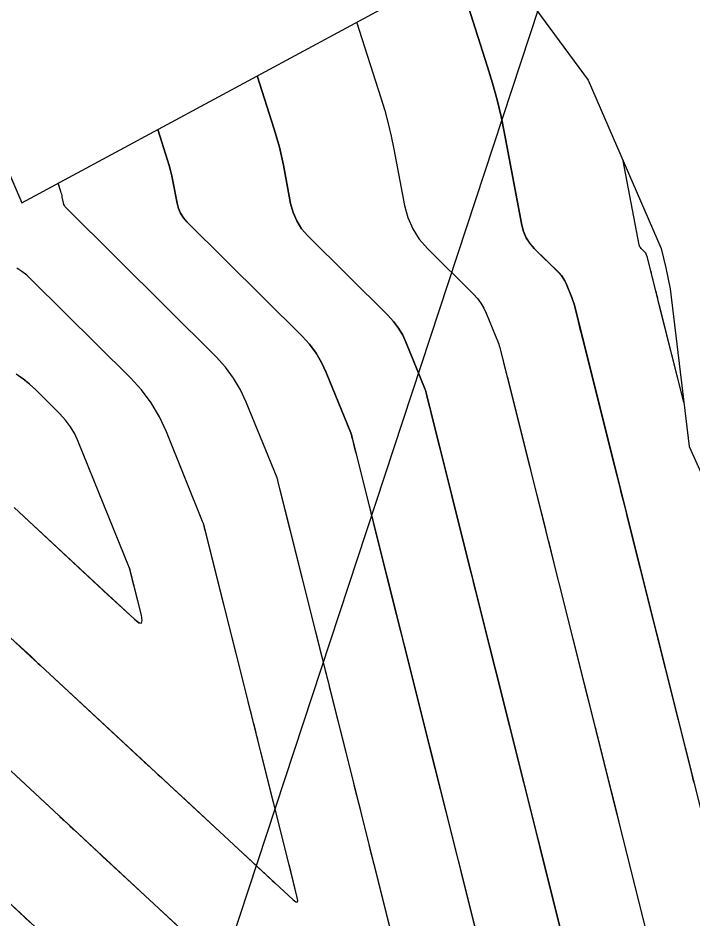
# Model space of a CAD drawing. Extents: x 954385 to 988206, y 1868364 to 1924553.
# Drawn here: x 955667.77 to 955688.5, y 1923173.58 to 1923201.24 of the extents above; entities that cross this region are included whole.
import ezdxf

# ---------------------------------------------------------------- set-up
doc = ezdxf.new("R2010")
doc.units = 0
for name, color, linetype in [('1', 7, 'Continuous'), ('Ex_Major Contours', 7, 'Continuous'), ('Ex_Minor Contours', 7, 'Continuous'), ('Perimeter', 7, 'Continuous'), ('Slopes', 7, 'Continuous')]:
    doc.layers.add(name, color=color, linetype=linetype)

msp = doc.modelspace()

# ---------------------------------------------------------------- linework, layer by layer
at = {"layer": '1'}
for points in [[(955628.634, 1923226.847), (955633.386, 1923217.335), (955648.197, 1923218.391), (955657.663, 1923213.832), (955663.822, 1923205.799), (955664.75, 1923202.857), (955667.884, 1923195.562), (955682.316, 1923203.353), (955685.278, 1923199.332), (955687.522, 1923194.163), (955687.662, 1923193.571), (955687.8, 1923192.922), (955688.375, 1923188.08), (955692.816, 1923178.242), (955697.03, 1923173.314), (955696.48, 1923172.724), (955696.575, 1923172.822), (955696.752, 1923172.689), (955698.696, 1923169.915), (955702.083, 1923158.969), (955703.71, 1923153.426), (955711.282, 1923154.13), (955717.119, 1923145.758)], [(955681.224, 1923202.763), (955682.189, 1923199.74), (955682.343, 1923199.234), (955682.48, 1923198.724), (955682.602, 1923198.21), (955682.708, 1923197.693), (955683.242, 1923194.88), (955683.295, 1923194.679), (955683.377, 1923194.492), (955683.486, 1923194.319), (955683.623, 1923194.162), (955684.392, 1923193.4), (955684.457, 1923193.328), (955684.514, 1923193.252), (955684.563, 1923193.169), (955684.603, 1923193.082), (955684.775, 1923192.658), (955684.798, 1923192.598), (955684.819, 1923192.538), (955684.837, 1923192.478), (955684.854, 1923192.416), (955686.488, 1923185.902), (955689.15, 1923175.29)], [(955678.169, 1923201.114), (955678.914, 1923198.783), (955679.032, 1923198.393), (955679.138, 1923198), (955679.232, 1923197.604), (955679.314, 1923197.205), (955679.64, 1923195.484), (955679.739, 1923195.113), (955679.889, 1923194.768), (955680.09, 1923194.451), (955680.343, 1923194.162), (955681.758, 1923192.758), (955681.878, 1923192.626), (955681.983, 1923192.485), (955682.073, 1923192.334), (955682.148, 1923192.172), (955682.512, 1923191.273), (955682.531, 1923191.223), (955682.549, 1923191.173), (955682.564, 1923191.122), (955682.578, 1923191.071), (955684.381, 1923183.884), (955687.043, 1923173.271)], [(955675.114, 1923199.465), (955675.638, 1923197.826), (955675.721, 1923197.552), (955675.795, 1923197.276), (955675.861, 1923196.997), (955675.919, 1923196.717), (955676.141, 1923195.544), (955676.216, 1923195.265), (955676.328, 1923195.007), (955676.479, 1923194.769), (955676.669, 1923194.551), (955679.124, 1923192.116), (955679.299, 1923191.924), (955679.452, 1923191.718), (955679.583, 1923191.498), (955679.692, 1923191.263), (955680.249, 1923189.888), (955680.264, 1923189.848), (955680.279, 1923189.807), (955680.291, 1923189.766), (955680.302, 1923189.725), (955682.251, 1923181.956), (955682.435, 1923181.222), (955685.046, 1923170.813)], [(955672.06, 1923197.816), (955672.362, 1923196.87), (955672.41, 1923196.711), (955672.453, 1923196.552), (955672.491, 1923196.391), (955672.524, 1923196.229), (955672.653, 1923195.552), (955672.696, 1923195.391), (955672.761, 1923195.241), (955672.848, 1923195.104), (955672.958, 1923194.978), (955676.491, 1923191.474), (955676.72, 1923191.222), (955676.921, 1923190.952), (955677.093, 1923190.662), (955677.236, 1923190.353), (955677.986, 1923188.503), (955677.998, 1923188.473), (955678.008, 1923188.442), (955678.018, 1923188.411), (955678.026, 1923188.379), (955680.162, 1923179.867), (955680.409, 1923178.881), (955683.049, 1923168.355)], [(955688.212, 1923189.447), (955687.101, 1923193.875), (955687.097, 1923193.89), (955687.093, 1923193.905), (955687.088, 1923193.92), (955687.082, 1923193.934), (955687.059, 1923193.991), (955687.053, 1923194.005), (955687.045, 1923194.018), (955687.036, 1923194.03), (955687.026, 1923194.042), (955686.904, 1923194.163), (955686.882, 1923194.187), (955686.865, 1923194.215), (955686.852, 1923194.244), (955686.843, 1923194.276), (955686.355, 1923196.851)], [(955681.053, 1923165.896), (955678.235, 1923177.13), (955678.058, 1923177.835), (955675.751, 1923187.033), (955675.745, 1923187.055), (955675.738, 1923187.076), (955675.731, 1923187.098), (955675.723, 1923187.119), (955674.781, 1923189.443), (955674.603, 1923189.826), (955674.39, 1923190.185), (955674.141, 1923190.52), (955673.857, 1923190.832), (955669.246, 1923195.405), (955669.217, 1923195.439), (955669.193, 1923195.476), (955669.176, 1923195.516), (955669.164, 1923195.559), (955669.13, 1923195.741), (955669.121, 1923195.784), (955669.111, 1923195.828), (955669.099, 1923195.87), (955669.086, 1923195.913), (955669.005, 1923196.167)], [(955665.454, 1923184.15), (955668.158, 1923181.641), (955668.383, 1923181.433), (955668.458, 1923181.363), (955675.653, 1923174.69), (955676.218, 1923174.167), (955676.298, 1923174.105), (955676.345, 1923174.097), (955676.361, 1923174.143), (955676.346, 1923174.242), (955676.095, 1923175.24), (955673.475, 1923185.687), (955673.472, 1923185.699), (955673.468, 1923185.711), (955673.464, 1923185.722), (955673.46, 1923185.734), (955672.325, 1923188.534), (955672.113, 1923188.99), (955671.859, 1923189.418), (955671.562, 1923189.818), (955671.223, 1923190.19), (955668.176, 1923193.212), (955668.038, 1923193.339), (955667.892, 1923193.455), (955667.738, 1923193.561)], [(955667.648, 1923186.206), (955670.364, 1923183.686), (955670.4, 1923183.653), (955671.344, 1923182.778), (955671.478, 1923182.674), (955671.559, 1923182.661), (955671.586, 1923182.738), (955671.559, 1923182.906), (955671.199, 1923184.342), (955671.196, 1923184.349), (955669.622, 1923188.234), (955669.513, 1923188.468), (955669.383, 1923188.688), (955669.231, 1923188.893), (955669.056, 1923189.084), (955668.316, 1923189.818), (955668.126, 1923189.994), (955667.924, 1923190.155), (955667.711, 1923190.3)], [(955666.515, 1923179.073), (955673.572, 1923172.529)], [(955671.623, 1923170.246), (955666.402, 1923175.088)]]:
    msp.add_lwpolyline(points, dxfattribs=at)
at = {"layer": 'Ex_Major Contours'}
for points in [[(955678.168, 1923201.114), (955678.913, 1923198.783), (955679.032, 1923198.393), (955679.138, 1923198), (955679.232, 1923197.604), (955679.314, 1923197.205), (955679.641, 1923195.484), (955679.74, 1923195.113), (955679.89, 1923194.769), (955680.091, 1923194.452), (955680.344, 1923194.162), (955681.759, 1923192.758), (955681.879, 1923192.627), (955681.984, 1923192.485), (955682.074, 1923192.334), (955682.149, 1923192.172), (955682.513, 1923191.273), (955682.532, 1923191.224), (955682.549, 1923191.173), (955682.565, 1923191.122), (955682.579, 1923191.071), (955682.63, 1923190.864), (955682.656, 1923190.761), (955682.682, 1923190.657), (955682.74, 1923190.424), (955682.754, 1923190.368), (955682.768, 1923190.312), (955682.782, 1923190.256), (955682.796, 1923190.199), (955683.506, 1923187.369), (955683.693, 1923186.625), (955683.963, 1923185.549), (955683.983, 1923185.469), (955684.009, 1923185.369), (955684.024, 1923185.309), (955684.052, 1923185.196), (955684.068, 1923185.131), (955684.3, 1923184.207), (955684.381, 1923183.884), (955684.462, 1923183.562), (955685.839, 1923178.074), (955685.981, 1923177.507), (955686.123, 1923176.94), (955686.265, 1923176.373), (955686.407, 1923175.806), (955687.043, 1923173.271)], [(955667.649, 1923186.206), (955670.258, 1923183.787), (955670.401, 1923183.654), (955671.343, 1923182.779), (955671.477, 1923182.675), (955671.558, 1923182.662), (955671.585, 1923182.739), (955671.558, 1923182.907), (955671.228, 1923184.223), (955671.204, 1923184.318), (955671.198, 1923184.343), (955671.196, 1923184.349), (955669.622, 1923188.234), (955669.514, 1923188.468), (955669.383, 1923188.688), (955669.231, 1923188.893), (955669.057, 1923189.084), (955668.317, 1923189.818), (955668.126, 1923189.993), (955667.924, 1923190.154), (955667.711, 1923190.299)]]:
    msp.add_lwpolyline(points, dxfattribs=at)
at = {"layer": 'Ex_Minor Contours'}
for points in [[(955688.525, 1923177.781), (955688.436, 1923178.137), (955686.488, 1923185.901), (955686.43, 1923186.135), (955686.296, 1923186.669), (955686.27, 1923186.773), (955686.248, 1923186.86), (955686.028, 1923187.737), (955685.114, 1923191.377), (955685.097, 1923191.444), (955685.08, 1923191.511), (955685.064, 1923191.578), (955685.047, 1923191.645), (955684.978, 1923191.924), (955684.947, 1923192.047), (955684.916, 1923192.17), (955684.855, 1923192.417), (955684.838, 1923192.478), (955684.82, 1923192.539), (955684.799, 1923192.599), (955684.776, 1923192.658), (955684.604, 1923193.082), (955684.564, 1923193.17), (955684.515, 1923193.252), (955684.458, 1923193.329), (955684.393, 1923193.4), (955683.624, 1923194.162), (955683.487, 1923194.32), (955683.378, 1923194.492), (955683.296, 1923194.679), (955683.243, 1923194.88), (955682.709, 1923197.693), (955682.602, 1923198.211), (955682.48, 1923198.724), (955682.342, 1923199.234), (955682.189, 1923199.74), (955681.223, 1923202.763)], [(955685.046, 1923170.813), (955683.96, 1923175.142), (955683.796, 1923175.799), (955683.631, 1923176.456), (955683.466, 1923177.113), (955683.301, 1923177.77), (955682.436, 1923181.222), (955682.374, 1923181.466), (955682.313, 1923181.711), (955682.251, 1923181.956), (955682.19, 1923182.201), (955681.838, 1923183.604), (955681.813, 1923183.703), (955681.762, 1923183.905), (955681.747, 1923183.965), (955681.694, 1923184.178), (955681.679, 1923184.239), (955681.198, 1923186.154), (955680.985, 1923187.001), (955680.478, 1923189.022), (955680.467, 1923189.067), (955680.455, 1923189.112), (955680.444, 1923189.157), (955680.433, 1923189.203), (955680.375, 1923189.433), (955680.355, 1923189.516), (955680.303, 1923189.725), (955680.291, 1923189.767), (955680.279, 1923189.808), (955680.265, 1923189.848), (955680.249, 1923189.888), (955679.693, 1923191.263), (955679.584, 1923191.498), (955679.453, 1923191.718), (955679.3, 1923191.924), (955679.125, 1923192.116), (955676.67, 1923194.551), (955676.48, 1923194.769), (955676.329, 1923195.007), (955676.216, 1923195.265), (955676.142, 1923195.545), (955675.919, 1923196.717), (955675.862, 1923196.998), (955675.795, 1923197.276), (955675.721, 1923197.552), (955675.638, 1923197.827), (955675.114, 1923199.465)], [(955683.049, 1923168.354), (955681.363, 1923175.079), (955681.251, 1923175.525), (955681.139, 1923175.971), (955681.027, 1923176.417), (955680.916, 1923176.863), (955680.409, 1923178.882), (955680.327, 1923179.21), (955680.244, 1923179.538), (955680.162, 1923179.867), (955680.08, 1923180.195), (955679.607, 1923182.076), (955679.585, 1923182.165), (955679.563, 1923182.254), (955679.517, 1923182.439), (955679.496, 1923182.521), (955679.476, 1923182.602), (955679.425, 1923182.806), (955679.394, 1923182.928), (955678.782, 1923185.366), (955678.59, 1923186.13), (955678.16, 1923187.844), (955678.143, 1923187.913), (955678.126, 1923187.982), (955678.082, 1923188.157), (955678.058, 1923188.252), (955678.026, 1923188.379), (955678.018, 1923188.411), (955678.008, 1923188.442), (955677.998, 1923188.473), (955677.986, 1923188.503), (955677.237, 1923190.353), (955677.094, 1923190.662), (955676.921, 1923190.952), (955676.721, 1923191.222), (955676.491, 1923191.474), (955672.958, 1923194.978), (955672.848, 1923195.104), (955672.761, 1923195.241), (955672.696, 1923195.391), (955672.653, 1923195.552), (955672.525, 1923196.229), (955672.491, 1923196.391), (955672.453, 1923196.552), (955672.41, 1923196.711), (955672.362, 1923196.87), (955672.059, 1923197.816)], [(955688.213, 1923189.444), (955687.432, 1923192.555), (955687.413, 1923192.633), (955687.393, 1923192.711), (955687.374, 1923192.789), (955687.354, 1923192.866), (955687.274, 1923193.19), (955687.256, 1923193.261), (955687.238, 1923193.333), (955687.22, 1923193.405), (955687.202, 1923193.476), (955687.103, 1923193.876), (955687.099, 1923193.891), (955687.094, 1923193.906), (955687.089, 1923193.92), (955687.083, 1923193.935), (955687.06, 1923193.992), (955687.054, 1923194.006), (955687.046, 1923194.019), (955687.037, 1923194.031), (955687.027, 1923194.042), (955686.905, 1923194.163), (955686.884, 1923194.188), (955686.866, 1923194.215), (955686.853, 1923194.245), (955686.845, 1923194.277), (955686.357, 1923196.847)], [(955681.052, 1923165.896), (955678.765, 1923175.017), (955678.706, 1923175.252), (955678.647, 1923175.486), (955678.588, 1923175.721), (955678.53, 1923175.956), (955678.294, 1923176.896), (955678.235, 1923177.131), (955678.176, 1923177.365), (955678.117, 1923177.6), (955678.058, 1923177.835), (955677.377, 1923180.549), (955677.349, 1923180.661), (955677.321, 1923180.772), (955677.263, 1923181.005), (955677.25, 1923181.056), (955677.238, 1923181.107), (955677.225, 1923181.158), (955677.212, 1923181.209), (955677.148, 1923181.464), (955677.109, 1923181.618), (955676.269, 1923184.965), (955676.093, 1923185.664), (955675.842, 1923186.666), (955675.824, 1923186.737), (955675.783, 1923186.902), (955675.75, 1923187.033), (955675.745, 1923187.055), (955675.738, 1923187.076), (955675.731, 1923187.098), (955675.723, 1923187.119), (955674.781, 1923189.443), (955674.603, 1923189.826), (955674.39, 1923190.185), (955674.142, 1923190.52), (955673.857, 1923190.831), (955669.246, 1923195.405), (955669.217, 1923195.439), (955669.193, 1923195.476), (955669.176, 1923195.516), (955669.164, 1923195.559), (955669.13, 1923195.741), (955669.121, 1923195.785), (955669.111, 1923195.828), (955669.099, 1923195.871), (955669.086, 1923195.913), (955669.005, 1923196.167)], [(955667.709, 1923182.059), (955667.859, 1923181.92), (955668.159, 1923181.642), (955668.309, 1923181.503), (955668.458, 1923181.364), (955671.657, 1923178.395), (955671.703, 1923178.352), (955671.749, 1923178.309), (955671.795, 1923178.267), (955671.842, 1923178.224), (955672.036, 1923178.044), (955672.078, 1923178.005), (955672.12, 1923177.967), (955672.162, 1923177.928), (955672.203, 1923177.889), (955672.412, 1923177.695), (955672.537, 1923177.579), (955672.78, 1923177.355), (955672.919, 1923177.225), (955675.573, 1923174.763), (955675.653, 1923174.69), (955676.218, 1923174.166), (955676.298, 1923174.104), (955676.346, 1923174.096), (955676.362, 1923174.142), (955676.346, 1923174.241), (955676.156, 1923175.002), (955676.096, 1923175.24), (955675.147, 1923179.022), (955675.13, 1923179.089), (955675.113, 1923179.156), (955675.096, 1923179.223), (955675.08, 1923179.29), (955675.01, 1923179.57), (955674.994, 1923179.631), (955674.979, 1923179.693), (955674.964, 1923179.754), (955674.948, 1923179.815), (955674.871, 1923180.123), (955674.84, 1923180.245), (955674.825, 1923180.307), (955673.732, 1923184.659), (955673.524, 1923185.488), (955673.511, 1923185.539), (955673.486, 1923185.64), (955673.474, 1923185.687), (955673.471, 1923185.699), (955673.468, 1923185.711), (955673.464, 1923185.722), (955673.459, 1923185.734), (955672.325, 1923188.534), (955672.113, 1923188.99), (955671.859, 1923189.418), (955671.562, 1923189.818), (955671.223, 1923190.189), (955668.176, 1923193.212), (955668.038, 1923193.339), (955667.892, 1923193.455), (955667.738, 1923193.561)], [(955666.516, 1923179.074), (955669.029, 1923176.741), (955669.067, 1923176.706), (955669.106, 1923176.67), (955669.145, 1923176.634), (955669.183, 1923176.598), (955669.338, 1923176.456), (955669.376, 1923176.42), (955669.415, 1923176.384), (955669.453, 1923176.349), (955669.492, 1923176.313), (955670.251, 1923175.608), (955670.368, 1923175.5), (955670.6, 1923175.285), (955670.717, 1923175.177), (955672.913, 1923173.139)], [(955666.771, 1923174.745), (955668.142, 1923173.474)]]:
    msp.add_lwpolyline(points, dxfattribs=at)
at = {"layer": 'Perimeter'}
msp.add_lwpolyline([(955628.634, 1923226.847), (955633.386, 1923217.335), (955648.197, 1923218.391), (955657.663, 1923213.832), (955663.822, 1923205.799), (955664.754, 1923202.846), (955667.884, 1923195.562), (955682.316, 1923203.353), (955685.278, 1923199.332), (955687.522, 1923194.163), (955687.662, 1923193.571), (955687.8, 1923192.922), (955688.375, 1923188.08), (955692.816, 1923178.242), (955697.03, 1923173.314), (955696.48, 1923172.724), (955696.575, 1923172.822), (955696.752, 1923172.689), (955698.696, 1923169.915), (955702.083, 1923158.969), (955703.71, 1923153.426), (955711.282, 1923154.13), (955717.119, 1923145.758)], dxfattribs=at)
at = {"layer": 'Slopes'}
msp.add_lwpolyline([(955607.131, 1922968.928), (955707.187, 1923272.643), (955708.411, 1923266.77), (955707.187, 1923272.643), (955702.712, 1923268.647)], dxfattribs=at)

doc.saveas('drawing.dxf')
